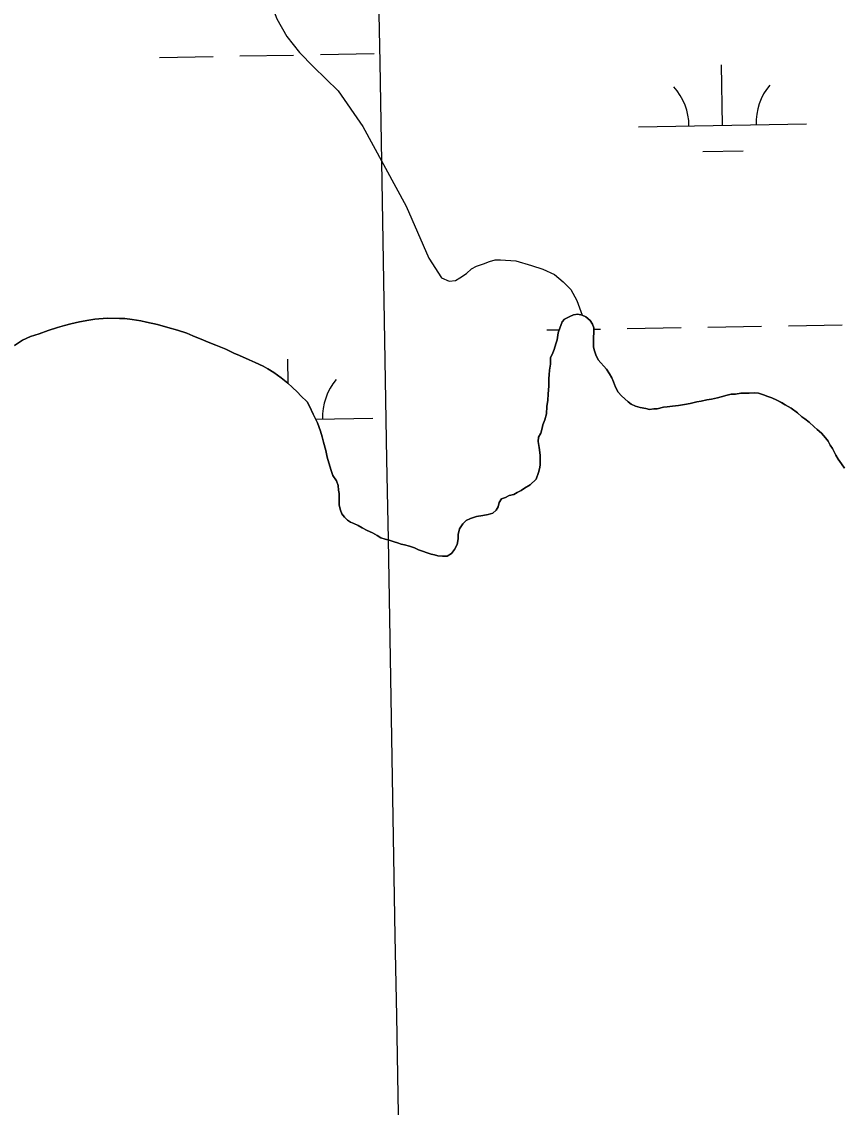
# Model space of a CAD drawing. Extents: x 3903937 to 3942190, y 260677 to 286651.
# Drawn here: x 3918389 to 3918879, y 278976 to 279623 of the extents above; entities that cross this region are included whole.
import ezdxf

# ---------------------------------------------------------------- set-up
doc = ezdxf.new("R2010")
doc.units = 0
for name, color, linetype in [('V-GRID-MAJR', 7, 'Continuous'), ('V-RIVR-EDGE', 7, 'Continuous'), ('V-TOPO-SHOR', 7, 'Continuous'), ('V-WETL-SWMP', 7, 'Continuous')]:
    doc.layers.add(name, color=color, linetype=linetype)

msp = doc.modelspace()

# ---------------------------------------------------------------- linework, layer by layer
at = {"layer": 'V-GRID-MAJR'}
msp.add_spline([(3918836.554, 266203.342), (3918730.829, 272260.192), (3918625.049, 278320.127), (3918519.27, 284380.053), (3918519.216, 284383.145)], degree=3, dxfattribs=at)
at = {"layer": 'V-RIVR-EDGE'}
msp.add_spline([(3921377.285750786, 279062.17132995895), (3921266.2900951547, 279148.8885618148), (3921205.6991503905, 279194.68793929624), (3921163.0357089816, 279223.9314465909), (3921117.4728940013, 279259.00972577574), (3921068.9986971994, 279295.06647106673), (3920989.5065862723, 279356.45285922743), (3920904.191711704, 279419.79617960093), (3920848.4558718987, 279465.0979182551), (3920819.382881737, 279491.3940189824), (3920764.607495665, 279532.32268078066), (3920724.865042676, 279564.47276659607), (3920717.6046004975, 279574.20339053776), (3920711.7842385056, 279577.1315839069), (3920707.9063988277, 279580.0549739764), (3920703.060900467, 279584.4376574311), (3920697.7333740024, 279590.2784334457), (3920694.348369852, 279596.11440616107), (3920679.8094731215, 279608.2911953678), (3920653.6334548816, 279627.7812630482), (3920647.8190970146, 279633.13760930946), (3920617.2904159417, 279659.92294309), (3920603.231145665, 279669.6703785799), (3920586.2604935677, 279680.3962801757), (3920572.190415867, 279685.7730404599), (3920561.5269571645, 279694.05517844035), (3920554.730530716, 279695.04325114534), (3920536.3137943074, 279710.1434304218), (3920503.838988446, 279735.476675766), (3920470.406130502, 279766.1542591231), (3920409.851210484, 279826.52255395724), (3920360.4345723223, 279874.23683477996), (3920304.228712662, 279925.85297177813), (3920246.097142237, 279984.2727401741), (3920184.079326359, 280042.21648459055), (3920087.1813674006, 280134.726459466), (3920077.0023384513, 280142.521766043), (3920067.7957714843, 280150.80030154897), (3920023.21382426, 280189.7612237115), (3919970.3941695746, 280236.0270185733), (3919916.1236272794, 280284.7245688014), (3919868.636302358, 280327.092109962), (3919856.0375262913, 280338.2928347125), (3919841.011798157, 280349.98519416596), (3919835.1926369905, 280353.3990181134), (3919829.3830824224, 280360.697886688), (3919822.116636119, 280368.00035773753), (3919811.450775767, 280375.31123456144), (3919804.660353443, 280378.72746015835), (3919792.5424046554, 280387.98446177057), (3919778.977170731, 280401.1301104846), (3919755.2305062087, 280421.0998046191), (3919718.8754590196, 280448.38517887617), (3919686.8826812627, 280472.260331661), (3919581.7362074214, 280567.70450403), (3919547.8177188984, 280598.38328821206), (3919513.889623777, 280625.1770277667), (3919481.895645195, 280648.5665499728), (3919448.923200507, 280669.04469035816), (3919419.8273946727, 280686.1138100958), (3919392.6801152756, 280705.6062794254), (3919362.1406267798, 280728.02093800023), (3919330.1502506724, 280752.8673519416), (3919280.7168009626, 280793.7828046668), (3919246.787505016, 280820.09091364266), (3919120.7553138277, 280914.1298297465), (3919044.1625764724, 280969.6814460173), (3918969.0303333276, 281026.6863515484), (3918955.4578944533, 281036.9182167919), (3918936.5495233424, 281049.5914440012), (3918911.831597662, 281069.5635397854), (3918858.9891273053, 281106.6023536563), (3918831.8430487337, 281126.5804535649), (3918795.982037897, 281157.26404104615), (3918776.5868353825, 281169.4528385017), (3918764.9509146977, 281177.2517475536), (3918748.964732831, 281193.31718386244), (3918725.697694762, 281210.8575242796), (3918705.3360343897, 281224.99124569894), (3918662.680998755, 281257.63416704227), (3918621.472047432, 281285.9028107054), (3918549.7260092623, 281337.55737409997), (3918525.0068827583, 281357.04383930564), (3918475.5674289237, 281395.53113913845), (3918463.4554842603, 281407.2162936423), (3918446.972864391, 281418.9122555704), (3918411.11065273, 281449.1102124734), (3918340.8287112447, 281503.67495686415), (3918290.908430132, 281544.1059798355), (3918205.122334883, 281613.2780679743), (3918154.721226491, 281655.6528140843), (3918107.7099255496, 281694.13410979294), (3918054.8806642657, 281736.51486002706), (3917982.661003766, 281793.0269300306), (3917905.1066118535, 281852.46599257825), (3917811.0744033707, 281925.5435393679), (3917735.93855775, 281981.091553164), (3917707.8248204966, 282002.5289464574), (3917655.96201707, 282042.9647727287), (3917607.503430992, 282085.334715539), (3917579.8861317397, 282111.14158321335), (3917553.722121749, 282135.48795667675), (3917491.7115108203, 282196.3454845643), (3917440.848788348, 282248.43404306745), (3917425.1093069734, 282263.7838107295)], degree=3, dxfattribs=at)
at = {"layer": 'V-TOPO-SHOR'}
for points in [[(3918531.881, 279704.835), (3918531.039, 279695.328), (3918531.217, 279687.478), (3918531.455, 279678.79), (3918531.549, 279670.564), (3918531.95, 279662.482), (3918533.3310000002, 279653.625), (3918534.561, 279645.072), (3918536.849, 279635.819), (3918541.2320000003, 279624.398), (3918547.23, 279613.865), (3918554.843, 279604.294), (3918563.006, 279595.783), (3918577.856, 279581.525)], [(3918577.856, 279581.525), (3918592.532, 279560.279), (3918618.37, 279512.667), (3918631.856, 279481.744), (3918639.3310000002, 279470.103), (3918643.927, 279468.106), (3918647.74, 279468.393), (3918650.269, 279469.939), (3918654.318, 279472.518), (3918657.347, 279475.342), (3918660.1350000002, 279476.89), (3918664.446, 279478.453), (3918667.997, 279479.756), (3918671.294, 279480.8), (3918674.602, 279480.829), (3918683.764, 279480.141), (3918692.946, 279477.419), (3918699.833, 279475.186), (3918706.7290000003, 279471.936), (3918711.853, 279467.656), (3918716.471, 279463.113), (3918720.086, 279456.529), (3918723.166, 279447.803)], [(3918384.941, 279429.776), (3918389.727, 279432.903), (3918394.341, 279434.968), (3918399.559, 279436.715), (3918404.935, 279438.61100000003), (3918410.616, 279440.504), (3918414.757, 279441.657), (3918418.438, 279442.666), (3918423.648, 279443.803), (3918429.1610000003, 279444.782), (3918432.835, 279445.333), (3918440.173, 279445.976), (3918447.501, 279445.857), (3918450.554, 279445.808), (3918454.972, 279445.124), (3918460.151, 279444.428), (3918463.649, 279443.608), (3918470.039, 279442.13), (3918476.273, 279440.502), (3918482.049, 279438.879), (3918487.515, 279436.958), (3918491.154, 279435.525), (3918497.523, 279432.826), (3918500.407, 279431.70900000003), (3918504.806, 279429.958), (3918510.872, 279427.417), (3918515.5700000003, 279425.201), (3918519.058, 279423.76900000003), (3918524.819, 279421.234), (3918528.3030000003, 279419.49700000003), (3918533.001, 279417.281), (3918535.8740000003, 279415.708), (3918539.3540000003, 279413.667), (3918543.882, 279410.386), (3918547.8000000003, 279407.26900000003), (3918550.358, 279404.938), (3918553.514, 279401.831), (3918555.617, 279399.658), (3918559.221, 279396.089), (3918560.7060000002, 279393.469), (3918562.918, 279388.699), (3918565.433, 279383.618), (3918567.184, 279378.705), (3918568.347, 279375.174), (3918569.062, 279372.109), (3918570.3540000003, 279367.202), (3918571.204, 279363.065), (3918572.218, 279359.689), (3918573.6720000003, 279355.237), (3918574.694, 279352.319)], [(3918574.694, 279352.319), (3918576.758, 279349.026), (3918577.801, 279346.232), (3918578.077, 279343.43200000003), (3918578.35, 279341.397), (3918578.366, 279339.359), (3918578.387, 279337.065), (3918578.407, 279334.52), (3918579.198, 279331.468), (3918579.978, 279329.438), (3918581.522, 279327.413), (3918583.3200000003, 279325.646), (3918585.114, 279324.386), (3918587.1580000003, 279323.639), (3918589.716, 279322.387), (3918592.018, 279321.132), (3918595.09, 279319.375), (3918598.1580000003, 279318.127), (3918600.974, 279316.366), (3918603.278, 279315.113), (3918605.832, 279314.369), (3918608.13, 279313.626), (3918611.193, 279312.63300000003), (3918613.235, 279312.139), (3918615.279, 279311.391), (3918617.321, 279310.9), (3918620.3850000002, 279310.161), (3918623.1950000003, 279309.165), (3918625.753, 279307.914), (3918628.051, 279307.169), (3918630.862, 279306.173), (3918633.16, 279305.428), (3918635.202, 279304.934), (3918637.244, 279304.443), (3918640.048, 279304.211), (3918642.849, 279304.23600000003), (3918645.3850000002, 279305.784), (3918647.148, 279308.09), (3918648.651, 279311.16000000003), (3918649.387, 279314.478), (3918649.366, 279317.026), (3918650.103, 279320.343), (3918652.115, 279323.415), (3918654.136, 279325.471), (3918656.673, 279326.512), (3918660.2290000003, 279327.814), (3918664.046, 279328.355), (3918667.098, 279328.89), (3918669.893, 279329.678), (3918671.917, 279331.476), (3918673.1720000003, 279333.526), (3918673.662, 279336.076), (3918675.171, 279338.382), (3918677.457, 279339.164), (3918679.74, 279340.203), (3918682.5360000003, 279340.991), (3918684.563, 279342.025), (3918686.847, 279343.32), (3918688.872, 279344.61), (3918692.167, 279346.674), (3918695.7060000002, 279350.017), (3918697.199, 279354.105), (3918697.693, 279356.146), (3918698.182, 279358.442), (3918698.156, 279361.754), (3918698.133, 279364.3), (3918697.586, 279368.881), (3918697.048, 279372.442), (3918697.281, 279374.992), (3918698.532, 279377.548), (3918699.274, 279380.358), (3918699.765, 279382.4), (3918701.015, 279385.466), (3918702.004, 279389.041), (3918702.223, 279393.373), (3918702.698, 279397.199), (3918702.923, 279400.766), (3918703.394, 279405.61), (3918703.358, 279409.939), (3918703.593, 279412.235), (3918703.825, 279415.039), (3918704.304, 279418.608), (3918704.273, 279422.428), (3918705.776, 279425.244), (3918706.524, 279427.288), (3918707.515, 279430.606), (3918708.258, 279433.159), (3918708.99, 279437.241), (3918709.985, 279440.053), (3918711.2260000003, 279443.88300000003), (3918712.741, 279445.425), (3918715.785, 279446.977), (3918718.068, 279448.016), (3918720.614, 279448.29), (3918723.166, 279447.803), (3918725.466, 279446.803), (3918728.032, 279444.532), (3918729.322, 279442.504), (3918730.106, 279440.219), (3918730.127, 279437.67100000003), (3918729.9, 279434.36)], [(3918729.9, 279434.36), (3918729.924, 279431.304), (3918729.947, 279428.756), (3918730.475, 279426.467), (3918731.257, 279424.181), (3918732.812, 279421.138), (3918734.3540000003, 279419.368), (3918736.154, 279417.34500000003), (3918737.698, 279415.575), (3918739.505, 279412.788), (3918740.7970000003, 279410.506), (3918741.8370000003, 279407.967), (3918743.136, 279404.922), (3918744.69, 279401.878), (3918746.7460000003, 279399.603), (3918748.545, 279397.833), (3918750.597, 279396.068), (3918752.3910000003, 279394.811), (3918754.949, 279393.55700000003), (3918757.757, 279392.818), (3918761.074, 279392.081), (3918763.37, 279391.589), (3918765.916, 279391.866), (3918767.954, 279391.882), (3918771.765, 279392.933), (3918773.801, 279393.205), (3918777.108, 279393.488), (3918780.6720000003, 279394.026), (3918784.233, 279394.565), (3918787.541, 279395.101), (3918791.606, 279396.154), (3918794.1520000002, 279396.431), (3918797.457, 279397.223), (3918800.255, 279397.756), (3918803.8140000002, 279398.548), (3918806.102, 279399.079), (3918809.659, 279400.125), (3918811.947, 279400.656), (3918814.494, 279400.676), (3918817.802, 279401.213), (3918820.348, 279401.233), (3918822.639, 279401.254), (3918825.949, 279401.536), (3918828.245, 279401.301), (3918831.308, 279400.30700000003), (3918833.864, 279399.308), (3918836.162, 279398.565), (3918839.2320000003, 279397.061), (3918842.3000000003, 279395.558), (3918844.094, 279394.301), (3918847.6780000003, 279392.292), (3918851.522, 279389.523), (3918854.088, 279387.251), (3918855.88, 279385.992), (3918858.444, 279383.977), (3918861.525, 279381.2), (3918863.321, 279379.686), (3918865.887, 279377.415), (3918868.203, 279374.632), (3918869.747, 279372.606), (3918871.04, 279370.327), (3918872.332, 279368.299), (3918874.4020000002, 279364.24), (3918875.6950000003, 279361.95900000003), (3918877.755, 279359.173), (3918879.559, 279356.642)]]:
    msp.add_lwpolyline(points, dxfattribs=at)
at = {"layer": 'V-WETL-SWMP'}
for p, q in [((3918471.225997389, 279601.40559413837), (3918503.221041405, 279601.96876230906)), ((3918519.2185634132, 279602.2503463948), (3918551.2136074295, 279602.81351456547)), ((3918567.2111294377, 279603.0950986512), (3918599.2061734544, 279603.65826682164)), ((3918806.835260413, 279560.87570630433), (3918806.2016962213, 279596.8701308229)), ((3918756.843004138, 279559.99575603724), (3918856.8275166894, 279561.7556565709)), ((3918795.1086891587, 279545.2359081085), (3918819.104972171, 279545.6582842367)), ((3918432.835, 279445.33199999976), (3918429.1610000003, 279444.781)), ((3918440.174, 279445.976), (3918432.835, 279445.33199999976)), ((3918447.501, 279445.856), (3918440.174, 279445.976)), ((3918450.554, 279445.80700000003), (3918447.501, 279445.856)), ((3918454.971, 279445.1239999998), (3918450.554, 279445.80700000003)), ((3918460.151, 279444.4279999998), (3918454.971, 279445.1239999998)), ((3918712.741, 279445.42399999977), (3918711.2260000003, 279443.88300000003)), ((3918715.785, 279446.978), (3918712.741, 279445.42399999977)), ((3918718.069, 279448.016), (3918715.785, 279446.978)), ((3918720.614, 279448.2909999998), (3918718.069, 279448.016)), ((3918723.165, 279447.803), (3918720.614, 279448.2909999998)), ((3918725.466, 279446.804), (3918723.165, 279447.803)), ((3918728.032, 279444.532), (3918725.466, 279446.804)), ((3918404.935, 279438.61100000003), (3918399.56, 279436.714)), ((3918410.616, 279440.503), (3918404.935, 279438.61100000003)), ((3918414.757, 279441.657), (3918410.616, 279440.503)), ((3918418.438, 279442.666), (3918414.757, 279441.657)), ((3918423.648, 279443.802), (3918418.438, 279442.666)), ((3918429.1610000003, 279444.781), (3918423.648, 279443.802)), ((3918463.65, 279443.608), (3918460.151, 279444.428)), ((3918470.039, 279442.1289999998), (3918463.65, 279443.6079999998)), ((3918476.273, 279440.501), (3918470.039, 279442.129)), ((3918482.048, 279438.8799999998), (3918476.273, 279440.50099999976)), ((3918487.514, 279436.95799999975), (3918482.048, 279438.8799999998)), ((3918702.1209379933, 279438.94295411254), (3918709.6381472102, 279439.07527001)), ((3918709.984, 279440.0519999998), (3918708.989, 279437.242)), ((3918711.2260000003, 279443.88300000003), (3918709.984, 279440.0519999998)), ((3918729.323, 279442.505), (3918728.032, 279444.532)), ((3918730.106, 279440.21899999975), (3918729.323, 279442.505)), ((3918730.127, 279437.672), (3918730.106, 279440.21899999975)), ((3918730.1124586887, 279439.43565334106), (3918734.1159820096, 279439.50612228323)), ((3918750.1135040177, 279439.7877063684), (3918782.1085480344, 279440.35087453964)), ((3918798.1060700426, 279440.63245862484), (3918830.1011140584, 279441.19562679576)), ((3918846.098636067, 279441.47721088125), (3918878.0936800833, 279442.04037905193)), ((3918389.7260000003, 279432.90399999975), (3918384.941, 279429.7759999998)), ((3918394.34, 279434.9669999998), (3918389.7260000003, 279432.90399999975)), ((3918399.56, 279436.714), (3918394.34, 279434.9669999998)), ((3918491.1550000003, 279435.525), (3918487.514, 279436.95799999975)), ((3918497.524, 279432.8249999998), (3918491.1550000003, 279435.525)), ((3918500.407, 279431.70899999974), (3918497.524, 279432.8249999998)), ((3918708.259, 279433.16000000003), (3918707.5160000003, 279430.6059999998)), ((3918708.989, 279437.242), (3918708.259, 279433.16000000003)), ((3918729.9, 279434.359), (3918730.127, 279437.672)), ((3918729.9250000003, 279431.303), (3918729.9, 279434.359)), ((3918504.806, 279429.958), (3918500.407, 279431.70900000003)), ((3918510.873, 279427.4159999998), (3918504.806, 279429.958)), ((3918515.5700000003, 279425.20099999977), (3918510.873, 279427.4159999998)), ((3918706.524, 279427.2869999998), (3918705.7770000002, 279425.2429999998)), ((3918707.5160000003, 279430.6059999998), (3918706.524, 279427.2869999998)), ((3918729.947, 279428.756), (3918729.9250000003, 279431.303)), ((3918730.475, 279426.4669999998), (3918729.947, 279428.756)), ((3918731.258, 279424.18099999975), (3918730.475, 279426.4669999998)), ((3918519.058, 279423.77), (3918515.5700000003, 279425.20100000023)), ((3918524.819, 279421.2329999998), (3918519.058, 279423.7699999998)), ((3918528.3030000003, 279419.49700000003), (3918524.819, 279421.233)), ((3918533, 279417.282), (3918528.3030000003, 279419.49700000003)), ((3918548.0667894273, 279407.0257814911), (3918547.8123248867, 279421.4825718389)), ((3918705.7770000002, 279425.2429999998), (3918704.272, 279422.4279999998)), ((3918704.272, 279422.4279999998), (3918704.304, 279418.608)), ((3918732.812, 279421.13799999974), (3918731.258, 279424.18099999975)), ((3918734.355, 279419.368), (3918732.812, 279421.13799999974)), ((3918736.1550000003, 279417.34500000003), (3918734.355, 279419.368)), ((3918535.875, 279415.70900000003), (3918533, 279417.282)), ((3918539.3540000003, 279413.6669999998), (3918535.875, 279415.70900000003)), ((3918543.881, 279410.386), (3918539.3540000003, 279413.6669999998)), ((3918703.824, 279415.03799999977), (3918703.593, 279412.234)), ((3918704.304, 279418.608), (3918703.824, 279415.03799999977)), ((3918737.698, 279415.575), (3918736.1550000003, 279417.34500000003)), ((3918739.504, 279412.78799999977), (3918737.698, 279415.575)), ((3918740.7970000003, 279410.50599999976), (3918739.504, 279412.78799999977)), ((3918547.8000000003, 279407.26900000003), (3918543.881, 279410.386)), ((3918550.358, 279404.93700000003), (3918547.8000000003, 279407.26900000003)), ((3918703.593, 279412.234), (3918703.3570000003, 279409.939)), ((3918703.3570000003, 279409.939), (3918703.394, 279405.60899999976)), ((3918741.8370000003, 279407.967), (3918740.7970000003, 279410.50599999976)), ((3918743.136, 279404.92100000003), (3918741.8370000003, 279407.967)), ((3918553.514, 279401.831), (3918550.358, 279404.93700000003)), ((3918555.616, 279399.659), (3918553.514, 279401.831)), ((3918559.222, 279396.08899999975), (3918555.616, 279399.65899999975)), ((3918702.924, 279400.766), (3918702.699, 279397.19799999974)), ((3918703.394, 279405.60899999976), (3918702.924, 279400.766)), ((3918744.69, 279401.878), (3918743.136, 279404.92100000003)), ((3918746.7460000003, 279399.602), (3918744.69, 279401.878)), ((3918748.544, 279397.83400000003), (3918746.7460000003, 279399.602)), ((3918809.659, 279400.12599999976), (3918806.1010000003, 279399.07799999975)), ((3918811.947, 279400.655), (3918809.659, 279400.126)), ((3918814.494, 279400.676), (3918811.947, 279400.655)), ((3918817.801, 279401.21299999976), (3918814.494, 279400.67599999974)), ((3918820.348, 279401.23399999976), (3918817.801, 279401.21299999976)), ((3918822.64, 279401.2529999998), (3918820.348, 279401.23399999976)), ((3918825.949, 279401.536), (3918822.64, 279401.253)), ((3918828.244, 279401.29999999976), (3918825.949, 279401.5359999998)), ((3918831.309, 279400.30699999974), (3918828.244, 279401.29999999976)), ((3918833.864, 279399.3089999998), (3918831.309, 279400.30699999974)), ((3918560.707, 279393.469), (3918559.222, 279396.08899999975)), ((3918562.919, 279388.6989999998), (3918560.707, 279393.469)), ((3918702.222, 279393.373), (3918702.003, 279389.041)), ((3918702.699, 279397.19799999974), (3918702.222, 279393.373)), ((3918750.597, 279396.0679999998), (3918748.544, 279397.83400000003)), ((3918752.39, 279394.80999999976), (3918750.597, 279396.0679999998)), ((3918754.948, 279393.55700000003), (3918752.39, 279394.80999999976)), ((3918757.756, 279392.81699999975), (3918754.948, 279393.55700000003)), ((3918773.8000000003, 279393.205), (3918771.765, 279392.933)), ((3918777.109, 279393.487), (3918773.8000000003, 279393.205)), ((3918780.671, 279394.0259999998), (3918777.109, 279393.487)), ((3918784.233, 279394.565), (3918780.671, 279394.0259999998)), ((3918787.54, 279395.1019999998), (3918784.233, 279394.565)), ((3918791.606, 279396.1549999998), (3918787.54, 279395.1019999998)), ((3918794.151, 279396.431), (3918791.606, 279396.155)), ((3918797.4560000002, 279397.22299999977), (3918794.151, 279396.43099999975)), ((3918800.254, 279397.756), (3918797.4560000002, 279397.22299999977)), ((3918803.813, 279398.549), (3918800.254, 279397.756)), ((3918806.1010000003, 279399.07799999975), (3918803.813, 279398.549)), ((3918836.163, 279398.564), (3918833.864, 279399.309)), ((3918839.2320000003, 279397.06099999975), (3918836.163, 279398.564)), ((3918842.301, 279395.559), (3918839.2320000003, 279397.06099999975)), ((3918844.095, 279394.3), (3918842.301, 279395.559)), ((3918847.6780000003, 279392.292), (3918844.095, 279394.3)), ((3918565.432, 279383.6189999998), (3918562.919, 279388.6989999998)), ((3918702.003, 279389.041), (3918701.014, 279385.4659999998)), ((3918761.074, 279392.08), (3918757.756, 279392.817)), ((3918763.37, 279391.59), (3918761.074, 279392.0799999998)), ((3918765.915, 279391.86599999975), (3918763.37, 279391.59)), ((3918767.953, 279391.88299999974), (3918765.915, 279391.86599999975)), ((3918771.765, 279392.9329999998), (3918767.953, 279391.88299999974)), ((3918851.522, 279389.522), (3918847.6780000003, 279392.292)), ((3918854.088, 279387.251), (3918851.522, 279389.522)), ((3918855.881, 279385.992), (3918854.088, 279387.251)), ((3918564.3687157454, 279385.7684166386), (3918598.438145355, 279386.3680975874)), ((3918567.184, 279378.705), (3918565.432, 279383.6189999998)), ((3918699.274, 279380.3569999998), (3918698.5330000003, 279377.549)), ((3918699.7660000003, 279382.39899999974), (3918699.274, 279380.3569999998)), ((3918701.014, 279385.4659999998), (3918699.7660000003, 279382.39899999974)), ((3918858.4450000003, 279383.976), (3918855.881, 279385.992)), ((3918861.525, 279381.1999999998), (3918858.4450000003, 279383.976)), ((3918863.321, 279379.686), (3918861.525, 279381.1999999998)), ((3918568.348, 279375.17399999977), (3918567.184, 279378.705)), ((3918569.061, 279372.1079999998), (3918568.348, 279375.17399999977)), ((3918697.281, 279374.9919999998), (3918697.0470000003, 279372.442)), ((3918698.5330000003, 279377.549), (3918697.281, 279374.9919999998)), ((3918865.887, 279377.415), (3918863.321, 279379.686)), ((3918868.203, 279374.632), (3918865.887, 279377.415)), ((3918869.748, 279372.607), (3918868.203, 279374.632)), ((3918570.355, 279367.201), (3918569.061, 279372.1079999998)), ((3918571.204, 279363.065), (3918570.355, 279367.201)), ((3918697.0470000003, 279372.442), (3918697.586, 279368.88099999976)), ((3918697.586, 279368.88099999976), (3918698.134, 279364.3)), ((3918871.04, 279370.326), (3918869.748, 279372.607)), ((3918872.3310000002, 279368.299), (3918871.04, 279370.326)), ((3918874.4020000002, 279364.24), (3918872.3310000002, 279368.299)), ((3918572.218, 279359.689), (3918571.204, 279363.065)), ((3918698.134, 279364.3), (3918698.1550000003, 279361.753)), ((3918698.1550000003, 279361.753), (3918698.183, 279358.44199999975)), ((3918875.6950000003, 279361.95900000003), (3918874.4020000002, 279364.24)), ((3918877.756, 279359.17399999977), (3918875.6950000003, 279361.95900000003)), ((3918573.6720000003, 279355.2369999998), (3918572.218, 279359.689)), ((3918574.693, 279352.319), (3918573.6720000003, 279355.2369999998)), ((3918697.6920000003, 279356.1459999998), (3918697.2, 279354.10399999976)), ((3918698.183, 279358.44199999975), (3918697.6920000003, 279356.1459999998)), ((3918879.56, 279356.642), (3918877.756, 279359.17399999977)), ((3918576.758, 279349.0249999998), (3918574.693, 279352.319)), ((3918577.8000000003, 279346.232), (3918576.758, 279349.0249999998)), ((3918695.7060000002, 279350.01599999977), (3918692.167, 279346.67499999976)), ((3918697.2, 279354.10399999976), (3918695.7060000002, 279350.01599999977)), ((3918578.078, 279343.43199999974), (3918577.8000000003, 279346.232)), ((3918578.35, 279341.3959999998), (3918578.078, 279343.43199999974)), ((3918578.367, 279339.35899999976), (3918578.35, 279341.3959999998)), ((3918684.5640000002, 279342.026), (3918682.535, 279340.991)), ((3918686.846, 279343.319), (3918684.5640000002, 279342.026)), ((3918688.873, 279344.60999999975), (3918686.846, 279343.319)), ((3918692.167, 279346.67499999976), (3918688.873, 279344.60999999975)), ((3918578.386, 279337.066), (3918578.367, 279339.35899999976)), ((3918578.407, 279334.51900000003), (3918578.386, 279337.066)), ((3918673.6610000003, 279336.07699999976), (3918673.173, 279333.526)), ((3918675.17, 279338.38199999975), (3918673.6610000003, 279336.07699999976)), ((3918677.4560000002, 279339.165), (3918675.17, 279338.38199999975)), ((3918679.74, 279340.203), (3918677.4560000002, 279339.165)), ((3918682.535, 279340.991), (3918679.74, 279340.203)), ((3918579.197, 279331.469), (3918578.407, 279334.51900000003)), ((3918579.978, 279329.438), (3918579.197, 279331.469)), ((3918581.523, 279327.413), (3918579.978, 279329.438)), ((3918664.046, 279328.355), (3918660.2290000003, 279327.8139999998)), ((3918667.098, 279328.8899999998), (3918664.046, 279328.35499999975)), ((3918669.893, 279329.678), (3918667.098, 279328.8899999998)), ((3918671.916, 279331.477), (3918669.893, 279329.67800000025)), ((3918673.173, 279333.526), (3918671.916, 279331.477)), ((3918583.321, 279325.6449999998), (3918581.523, 279327.413)), ((3918585.115, 279324.386), (3918583.321, 279325.6449999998)), ((3918587.159, 279323.6389999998), (3918585.115, 279324.386)), ((3918589.716, 279322.387), (3918587.159, 279323.6389999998)), ((3918592.019, 279321.132), (3918589.716, 279322.387)), ((3918652.115, 279323.416), (3918650.103, 279320.34299999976)), ((3918654.1350000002, 279325.471), (3918652.115, 279323.416)), ((3918656.674, 279326.511), (3918654.1350000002, 279325.471)), ((3918660.2290000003, 279327.8139999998), (3918656.674, 279326.511)), ((3918595.091, 279319.37499999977), (3918592.019, 279321.132)), ((3918598.1580000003, 279318.127), (3918595.091, 279319.37499999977)), ((3918600.974, 279316.3669999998), (3918598.1580000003, 279318.127)), ((3918603.2770000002, 279315.1129999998), (3918600.974, 279316.3669999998)), ((3918650.103, 279320.34299999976), (3918649.366, 279317.025)), ((3918649.366, 279317.025), (3918649.387, 279314.478)), ((3918605.8310000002, 279314.36999999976), (3918603.2770000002, 279315.1129999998)), ((3918608.129, 279313.625), (3918605.8310000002, 279314.37)), ((3918611.194, 279312.632), (3918608.129, 279313.625)), ((3918613.236, 279312.1389999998), (3918611.194, 279312.632)), ((3918615.2800000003, 279311.392), (3918613.236, 279312.1389999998)), ((3918617.322, 279310.8999999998), (3918615.2800000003, 279311.392)), ((3918620.3850000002, 279310.1609999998), (3918617.322, 279310.8999999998)), ((3918623.1950000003, 279309.16499999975), (3918620.3850000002, 279310.1609999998)), ((3918625.753, 279307.91299999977), (3918623.1950000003, 279309.16499999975)), ((3918648.651, 279311.1609999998), (3918647.148, 279308.0909999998)), ((3918649.387, 279314.478), (3918648.651, 279311.1609999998)), ((3918628.051, 279307.168), (3918625.753, 279307.913)), ((3918630.862, 279306.173), (3918628.051, 279307.168)), ((3918633.16, 279305.428), (3918630.862, 279306.173)), ((3918635.202, 279304.93499999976), (3918633.16, 279305.4279999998)), ((3918637.244, 279304.443), (3918635.202, 279304.93499999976)), ((3918640.048, 279304.211), (3918637.244, 279304.443)), ((3918642.85, 279304.235), (3918640.048, 279304.211)), ((3918645.384, 279305.78399999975), (3918642.85, 279304.235)), ((3918647.148, 279308.0909999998), (3918645.384, 279305.78399999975))]:
    msp.add_line(p, q, dxfattribs=at)
for centre, radius, start, end in [((3918751.5925239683, 279560.378215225), 35.24628790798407, 0.23658072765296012, 41.78023906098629), ((3918862.0612847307, 279562.3226566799), 35.24628790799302, 140.23657772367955, 181.78023605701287), ((3918603.671913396, 279386.9350976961), 35.24628790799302, 140.23657772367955, 181.78023605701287)]:
    msp.add_arc(centre, radius, start, end, dxfattribs=at)

doc.saveas('drawing.dxf')
